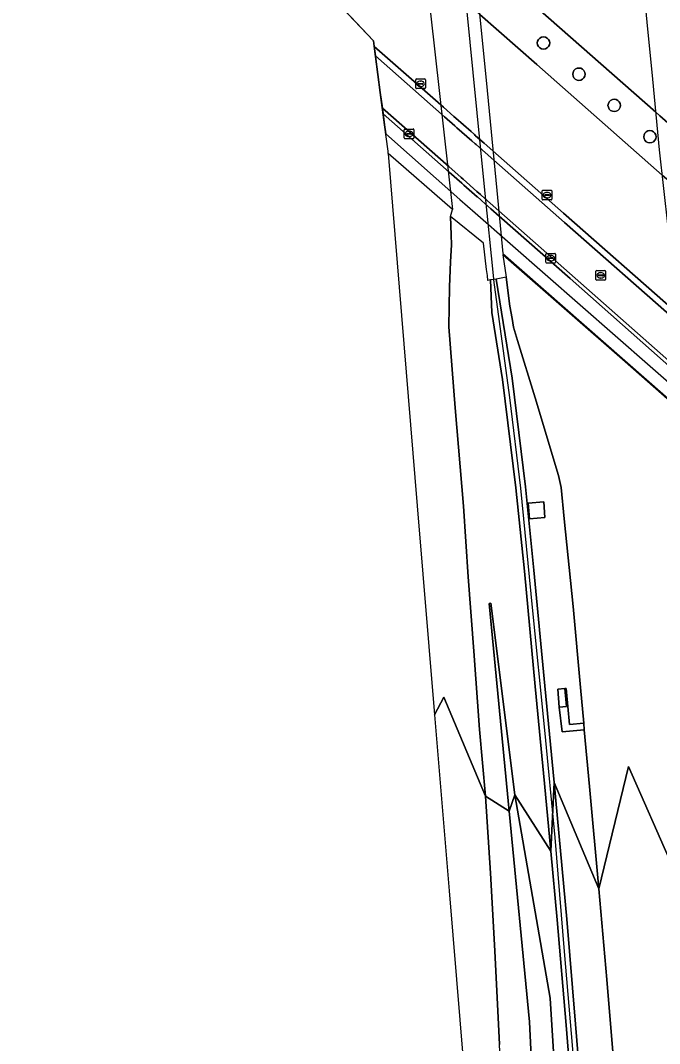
# Model space of a CAD drawing. Extents: x 157692 to 159674, y 381452 to 383291.
# Drawn here: x 157731.7 to 157797.9, y 382234.2 to 382340.2 of the extents above; entities that cross this region are included whole.
import ezdxf

# ---------------------------------------------------------------- set-up
doc = ezdxf.new("R2010")
doc.units = 0
for name, color, linetype in [('IMGEO_Berm_groen', 7, 'Continuous'), ('IMGEO_Fietspad_gesloten', 7, 'Continuous'), ('IMGEO_Geluidsscherm', 7, 'Continuous'), ('IMGEO_Grasland_overig', 7, 'Continuous'), ('IMGEO_Kolk', 7, 'Continuous'), ('IMGEO_Muur', 7, 'Continuous'), ('IMGEO_Pijler', 7, 'Continuous'), ('IMGEO_Rijbaan_autosnelweg', 7, 'Continuous'), ('IMGEO_Rijbaan_autoweg', 7, 'Continuous'), ('IMGEO_Rijbaan_regionaal_gesloten', 7, 'Continuous'), ('IMGEO_Rioolput', 7, 'Continuous'), ('IMGEO_Terreindeel_gesloten', 7, 'Continuous'), ('IMGEO_Terreindeel_open', 7, 'Continuous'), ('IMGEO_Verkeerseiland_open', 7, 'Continuous'), ('IMGEO_Voetpad_open', 7, 'Continuous')]:
    doc.layers.add(name, color=color, linetype=linetype)

msp = doc.modelspace()

# ---------------------------------------------------------------- linework, layer by layer
at = {"layer": 'IMGEO_Berm_groen'}
for points in [[(157780.08, 382313.75), (157780, 382314.35), (157779.66, 382317.11), (157776.25, 382319.87), (157776.34, 382317.97), (157776.36, 382316.92), (157776.25, 382315.17), (157776.14, 382312.58), (157776.1, 382308.44), (157776.74, 382300.03), (157777.59, 382289.86), (157778.08, 382282.52), (157778.67, 382274.83), (157779.26, 382266.7), (157779.88, 382259.8), (157782.34, 382258.24), (157780.27, 382279.77), (157780.45, 382279.79), (157782.91, 382259.94), (157786.64, 382254.09), (157786, 382261.11), (157785.02, 382271.15), (157783.91, 382283.11), (157783.03, 382291.73), (157781.64, 382302.97), (157780.54, 382309.91), (157780.4, 382313.28), (157780.14, 382313.24)], [(157781, 382313.38), (157782.63, 382303.11), (157784.03, 382291.85), (157784.9, 382283.21), (157786.02, 382271.24), (157786.99, 382261.21), (157791.63, 382250.21), (157790.65, 382260.8), (157790.11, 382266.67), (157787.81, 382266.47), (157787.52, 382269.01), (157787.36, 382270.9), (157788.1, 382270.97), (157788.24, 382270.97), (157788.58, 382267.24), (157790.05, 382267.36), (157789.71, 382271.07), (157788.95, 382279.44), (157788.02, 382288.54), (157787.73, 382291.77), (157787.46, 382293.03), (157785.01, 382301.08), (157783.2, 382307.02), (157782.8, 382308.4), (157782.64, 382309.28), (157782.41, 382310.55), (157782.04, 382313.56)], [(157786.04, 382288.66), (157784.43, 382288.53), (157784.3, 382290.15), (157785.91, 382290.28)], [(157795.38, 382159.58), (157799, 382159.89), (157798.71, 382163.59), (157797.49, 382179.14), (157796.79, 382188.17), (157795.58, 382202.77), (157794.75, 382212.61), (157793.34, 382229.98), (157792.46, 382240.81), (157791.63, 382250.21), (157786.99, 382261.21), (157788.29, 382247.07), (157789.22, 382236.16), (157790.58, 382219.29), (157791.8, 382204.31), (157793.18, 382187.38), (157793.51, 382183.04), (157794.66, 382168.98)], [(157786.43, 382173.04), (157786.44, 382172.77), (157787.1, 382172.83), (157790.78, 382173.15), (157791.2, 382173.18), (157791.2, 382173.23), (157791.02, 382175.62), (157788.46, 382208.91), (157786.57, 382238.88), (157782.91, 382259.94), (157782.34, 382258.24), (157784.44, 382236.43), (157785.67, 382210.62), (157786.51, 382186.81)], [(157782.91, 382259.94), (157786.57, 382238.88), (157788.46, 382208.91), (157791.02, 382175.62), (157793.02, 382175.77), (157792.18, 382187.3), (157790.8, 382204.23), (157789.58, 382219.21), (157788.23, 382236.08), (157787.29, 382246.98), (157786.64, 382254.09)]]:
    msp.add_lwpolyline(points, close=True, dxfattribs=at)
msp.add_lwpolyline([(157785.67, 382210.62), (157784.44, 382236.43), (157782.34, 382258.24), (157779.88, 382259.8), (157780.4, 382251.83), (157780.86, 382243.76), (157781.35, 382234.08)], dxfattribs=at)
at = {"layer": 'IMGEO_Fietspad_gesloten'}
for points in [[(157799.77, 382308.94), (157788.08, 382319.24), (157780.74, 382325.7), (157779.84, 382326.49), (157778.95, 382327.28), (157778.92, 382327.31), (157778.83, 382327.38), (157778.48, 382327.69), (157776.93, 382329.06), (157776.72, 382329.24), (157775.64, 382330.2), (157768.49, 382336.49), (157768.49, 382336.44), (157768.99, 382332.72), (157769.2, 382331.09)], [(157769.2, 382331.09), (157769.2, 382331.09), (157776.08, 382325.02), (157777.36, 382323.89), (157777.57, 382323.71), (157778.98, 382322.46), (157779.35, 382322.14), (157779.43, 382322.07), (157779.46, 382322.04), (157780.38, 382321.23), (157781.25, 382320.46), (157788.59, 382313.98), (157800.32, 382303.63)]]:
    msp.add_lwpolyline(points, dxfattribs=at)
at = {"layer": 'IMGEO_Geluidsscherm'}
for points in [[(157780.73, 382313.41), (157779.8, 382322.6), (157778.59, 382334.79), (157777.34, 382347.73), (157776.17, 382359.89), (157774.7, 382375.55)], [(157787.09, 382255.5), (157786.04, 382266.64), (157784.75, 382279.35), (157783.53, 382291.72), (157782.4, 382301.11), (157780.74, 382313.29)], [(157792.76, 382185.33), (157792, 382195.33), (157791.08, 382206.7), (157790.32, 382216.68), (157789.16, 382230.76), (157788.07, 382243.72), (157787.09, 382255.5)]]:
    msp.add_lwpolyline(points, dxfattribs=at)
at = {"layer": 'IMGEO_Grasland_overig'}
msp.add_lwpolyline([(157780.27, 382279.77), (157782.34, 382258.24), (157782.91, 382259.94), (157780.45, 382279.79)], close=True, dxfattribs=at)
at = {"layer": 'IMGEO_Kolk'}
for p, q in [((157772.66, 382333.18), (157772.66, 382334.03)), ((157772.73, 382334.11), (157773.58, 382334.11)), ((157772.91, 382333.6), (157772.91, 382333.61)), ((157773.35, 382333.56), (157772.95, 382333.56)), ((157772.96, 382333.65), (157773.36, 382333.65)), ((157773.14, 382333.89), (157773.17, 382333.89)), ((157773.4, 382333.61), (157773.4, 382333.6)), ((157773.66, 382334.03), (157773.66, 382333.18)), ((157773.58, 382333.11), (157772.73, 382333.11)), ((157773.17, 382333.33), (157773.14, 382333.33)), ((157771.46, 382328), (157771.46, 382328.85)), ((157771.54, 382328.92), (157772.39, 382328.92)), ((157771.72, 382328.42), (157771.72, 382328.43)), ((157772.16, 382328.38), (157771.76, 382328.38)), ((157771.77, 382328.47), (157772.16, 382328.47)), ((157771.95, 382328.7), (157771.98, 382328.7)), ((157771.97, 382328.14), (157771.95, 382328.14)), ((157772.21, 382328.43), (157772.21, 382328.42)), ((157772.46, 382328.85), (157772.46, 382328)), ((157772.39, 382327.92), (157771.54, 382327.92)), ((157785.76, 382321.65), (157785.76, 382322.5)), ((157785.83, 382322.57), (157786.68, 382322.57)), ((157786.01, 382322.07), (157786.01, 382322.08)), ((157786.45, 382322.03), (157786.05, 382322.03)), ((157786.06, 382322.12), (157786.46, 382322.12)), ((157786.24, 382322.35), (157786.27, 382322.35)), ((157786.27, 382321.79), (157786.24, 382321.79)), ((157786.5, 382322.08), (157786.5, 382322.07)), ((157786.76, 382322.5), (157786.76, 382321.65)), ((157786.68, 382321.57), (157785.83, 382321.57)), ((157786.14, 382315.11), (157786.14, 382315.96)), ((157786.21, 382316.03), (157787.06, 382316.03)), ((157786.4, 382315.53), (157786.4, 382315.54)), ((157786.44, 382315.58), (157786.84, 382315.58)), ((157786.83, 382315.49), (157786.44, 382315.49)), ((157786.63, 382315.81), (157786.65, 382315.81)), ((157786.88, 382315.54), (157786.88, 382315.53)), ((157787.14, 382315.96), (157787.14, 382315.11)), ((157787.06, 382315.03), (157786.21, 382315.03)), ((157786.65, 382315.25), (157786.62, 382315.25))]:
    msp.add_line(p, q, dxfattribs=at)
for points in [[(157772.66, 382333.18), (157772.66, 382334.03)], [(157772.73, 382334.11), (157773.58, 382334.11)], [(157773.66, 382334.03), (157773.66, 382333.18)], [(157773.58, 382333.11), (157772.73, 382333.11)], [(157771.46, 382328), (157771.46, 382328.85)], [(157771.54, 382328.92), (157772.39, 382328.92)], [(157772.46, 382328.85), (157772.46, 382328)], [(157772.39, 382327.92), (157771.54, 382327.92)], [(157785.76, 382321.65), (157785.76, 382322.5)], [(157785.83, 382322.57), (157786.68, 382322.57)], [(157786.76, 382322.5), (157786.76, 382321.65)], [(157786.68, 382321.57), (157785.83, 382321.57)], [(157786.14, 382315.11), (157786.14, 382315.96)], [(157786.21, 382316.03), (157787.06, 382316.03)], [(157787.14, 382315.96), (157787.14, 382315.11)], [(157787.06, 382315.03), (157786.21, 382315.03)]]:
    msp.add_lwpolyline(points, dxfattribs=at)
for centre, radius, start, end in [((157772.73, 382334.03), 0.0765, 91.552, 178.448), ((157772.73, 382334.03), 0.0765, 91.552, 178.448), ((157772.96, 382333.61), 0.0403, 85.8775, 175.7526), ((157772.95, 382333.6), 0.0366, 178.938, 274.7102), ((157773.36, 382333.61), 0.043, 264.8664, 352.4533), ((157773.36, 382333.61), 0.0386, 1.7309, 96.639), ((157773.58, 382334.03), 0.0765, 1.552, 88.448), ((157773.58, 382334.03), 0.0765, 1.552, 88.448), ((157772.73, 382333.18), 0.0765, 181.552, 268.448), ((157772.73, 382333.18), 0.0765, 181.552, 268.448), ((157773.58, 382333.18), 0.0765, 271.552, 358.448), ((157773.58, 382333.18), 0.0765, 271.552, 358.448), ((157771.54, 382328.85), 0.0765, 91.552, 178.448), ((157771.54, 382328.85), 0.0765, 91.552, 178.448), ((157771.76, 382328.43), 0.0403, 85.8775, 175.7526), ((157771.76, 382328.42), 0.0366, 178.938, 274.7102), ((157772.17, 382328.43), 0.0386, 1.7309, 96.639), ((157772.16, 382328.42), 0.043, 264.8664, 352.4533), ((157772.39, 382328.85), 0.0765, 1.552, 88.448), ((157772.39, 382328.85), 0.0765, 1.552, 88.448), ((157771.54, 382328), 0.0765, 181.552, 268.448), ((157771.54, 382328), 0.0765, 181.552, 268.448), ((157772.39, 382328), 0.0765, 271.552, 358.448), ((157772.39, 382328), 0.0765, 271.552, 358.448), ((157785.83, 382322.5), 0.0765, 91.552, 178.448), ((157785.83, 382322.5), 0.0765, 91.552, 178.448), ((157786.06, 382322.08), 0.0403, 85.8775, 175.7526), ((157786.05, 382322.07), 0.0366, 178.938, 274.7102), ((157786.46, 382322.07), 0.043, 264.8664, 352.4533), ((157786.46, 382322.08), 0.0386, 1.7309, 96.639), ((157786.68, 382322.5), 0.0765, 1.552, 88.448), ((157786.68, 382322.5), 0.0765, 1.552, 88.448), ((157785.83, 382321.65), 0.0765, 181.552, 268.448), ((157785.83, 382321.65), 0.0765, 181.552, 268.448), ((157786.68, 382321.65), 0.0765, 271.552, 358.448), ((157786.68, 382321.65), 0.0765, 271.552, 358.448), ((157786.21, 382315.96), 0.0765, 91.552, 178.448), ((157786.21, 382315.96), 0.0765, 91.552, 178.448), ((157786.44, 382315.54), 0.0403, 85.8775, 175.7526), ((157786.43, 382315.53), 0.0366, 178.938, 274.7102), ((157786.84, 382315.53), 0.043, 264.8664, 352.4533), ((157786.84, 382315.54), 0.0386, 1.7309, 96.639), ((157787.06, 382315.96), 0.0765, 1.552, 88.448), ((157787.06, 382315.96), 0.0765, 1.552, 88.448), ((157786.21, 382315.11), 0.0765, 181.552, 268.448), ((157786.21, 382315.11), 0.0765, 181.552, 268.448), ((157787.06, 382315.11), 0.0765, 271.552, 358.448), ((157787.06, 382315.11), 0.0765, 271.552, 358.448)]:
    msp.add_arc(centre, radius, start, end, dxfattribs=at)
for centre, major_axis, ratio, start_param, end_param in [((157773.14, 382333.61), (-0.387, 0.002), 0.722429, 4.712389, 7.853982), ((157773.17, 382333.61), (-0.39, 0.002), 0.717154, 1.570796, 4.712389), ((157771.95, 382328.42), (-0.387, 0.002), 0.722429, 4.712389, 7.853982), ((157771.97, 382328.42), (-0.39, 0.002), 0.717154, 1.570796, 4.712389), ((157786.24, 382322.07), (-0.387, 0.002), 0.722429, 4.712389, 7.853982), ((157786.27, 382322.07), (-0.39, 0.002), 0.717154, 1.570796, 4.712389), ((157786.62, 382315.53), (-0.387, 0.002), 0.722429, 4.712389, 7.853982), ((157786.65, 382315.53), (-0.39, 0.002), 0.717154, 1.570796, 4.712389)]:
    msp.add_ellipse(centre, major_axis=major_axis, ratio=ratio, start_param=start_param, end_param=end_param, dxfattribs=at)
at = {"layer": 'IMGEO_Muur'}
for points in [[(157799.67, 382309.9), (157787.97, 382320.2), (157780.65, 382326.65), (157779.74, 382327.45), (157778.86, 382328.23), (157778.82, 382328.26), (157778.74, 382328.34), (157778.39, 382328.65), (157776.81, 382330.03), (157776.61, 382330.22), (157775.53, 382331.17), (157768.36, 382337.48), (157768.49, 382336.49), (157775.64, 382330.2), (157776.72, 382329.24), (157776.93, 382329.06), (157778.48, 382327.69), (157778.83, 382327.38), (157778.92, 382327.31), (157778.95, 382327.28), (157779.84, 382326.49), (157780.74, 382325.7), (157788.08, 382319.24), (157799.77, 382308.94)], [(157800.32, 382303.63), (157788.59, 382313.98), (157781.25, 382320.46), (157780.38, 382321.23), (157779.46, 382322.04), (157779.43, 382322.07), (157779.35, 382322.14), (157778.98, 382322.46), (157777.57, 382323.71), (157777.36, 382323.89), (157776.08, 382325.02), (157769.2, 382331.09), (157769.2, 382331.09), (157769.28, 382330.5), (157776.12, 382324.46), (157777.43, 382323.31), (157777.64, 382323.12), (157779.03, 382321.89), (157779.05, 382321.88), (157779.4, 382321.57), (157779.48, 382321.5), (157779.51, 382321.47), (157780.44, 382320.65), (157781.31, 382319.89), (157788.64, 382313.42), (157800.38, 382303.05)], [(157795.38, 382159.58), (157794.66, 382168.98), (157793.51, 382183.04), (157793.18, 382187.38), (157791.8, 382204.31), (157790.58, 382219.29), (157789.22, 382236.16), (157788.29, 382247.07), (157786.99, 382261.21), (157786.64, 382254.09), (157787.29, 382246.98), (157788.23, 382236.08), (157789.58, 382219.21), (157790.8, 382204.23), (157792.18, 382187.3), (157793.02, 382175.77), (157793.22, 382173.19), (157794.36, 382159.39)]]:
    msp.add_lwpolyline(points, dxfattribs=at)
msp.add_lwpolyline([(157786.99, 382261.21), (157786.02, 382271.24), (157784.9, 382283.21), (157784.03, 382291.85), (157782.63, 382303.11), (157781, 382313.38), (157780.4, 382313.28), (157780.54, 382309.91), (157781.64, 382302.97), (157783.03, 382291.73), (157783.91, 382283.11), (157785.02, 382271.15), (157786, 382261.11), (157786.64, 382254.09)], close=True, dxfattribs=at)
at = {"layer": 'IMGEO_Pijler'}
for points in [[(157786.5, 382338.03), (157786.41, 382338.21), (157786.27, 382338.35), (157786.09, 382338.45), (157785.89, 382338.48), (157785.69, 382338.45), (157785.51, 382338.35), (157785.37, 382338.21), (157785.28, 382338.03), (157785.25, 382337.84), (157785.28, 382337.64), (157785.37, 382337.46), (157785.51, 382337.32), (157785.69, 382337.23), (157785.89, 382337.2), (157786.09, 382337.23), (157786.27, 382337.32), (157786.41, 382337.46), (157786.5, 382337.64), (157786.53, 382337.84)], [(157790.17, 382334.79), (157790.08, 382334.97), (157789.93, 382335.11), (157789.76, 382335.21), (157789.56, 382335.24), (157789.36, 382335.21), (157789.18, 382335.11), (157789.04, 382334.97), (157788.95, 382334.79), (157788.92, 382334.6), (157788.95, 382334.4), (157789.04, 382334.22), (157789.18, 382334.08), (157789.36, 382333.99), (157789.56, 382333.96), (157789.76, 382333.99), (157789.93, 382334.08), (157790.08, 382334.22), (157790.17, 382334.4), (157790.2, 382334.6)], [(157793.82, 382331.57), (157793.73, 382331.74), (157793.59, 382331.89), (157793.41, 382331.98), (157793.21, 382332.01), (157793.02, 382331.98), (157792.84, 382331.89), (157792.7, 382331.74), (157792.61, 382331.57), (157792.57, 382331.37), (157792.61, 382331.17), (157792.7, 382330.99), (157792.84, 382330.85), (157793.02, 382330.76), (157793.21, 382330.73), (157793.41, 382330.76), (157793.59, 382330.85), (157793.73, 382330.99), (157793.82, 382331.17), (157793.85, 382331.37)], [(157797.52, 382328.32), (157797.43, 382328.5), (157797.28, 382328.64), (157797.11, 382328.73), (157796.91, 382328.76), (157796.71, 382328.73), (157796.53, 382328.64), (157796.39, 382328.5), (157796.3, 382328.32), (157796.27, 382328.12), (157796.3, 382327.92), (157796.39, 382327.75), (157796.53, 382327.6), (157796.71, 382327.51), (157796.91, 382327.48), (157797.11, 382327.51), (157797.28, 382327.6), (157797.43, 382327.75), (157797.52, 382327.92), (157797.55, 382328.12)]]:
    msp.add_lwpolyline(points, close=True, dxfattribs=at)
at = {"layer": 'IMGEO_Rijbaan_autosnelweg'}
msp.add_lwpolyline([(157776.27, 382371.9), (157777.22, 382361.91), (157778.68, 382346.83), (157779.08, 382342.63), (157779.94, 382333.99), (157781.05, 382322.56), (157781.68, 382316.04), (157794.33, 382304.94), (157800.78, 382299.28), (157800.26, 382304.16), (157799.5, 382311.85), (157798.79, 382318.76), (157797.9, 382326.78), (157797.21, 382334.09), (157796.63, 382339.98), (157796.06, 382345.85), (157795.08, 382355.29), (157788.82, 382360.82)], close=True, dxfattribs=at)
for points in [[(157800.43, 382299.46), (157794.35, 382304.79), (157782.28, 382315.37), (157781.69, 382315.89), (157782.04, 382313.56), (157782.41, 382310.55), (157782.64, 382309.28), (157782.8, 382308.4), (157783.2, 382307.02), (157785.01, 382301.08), (157787.46, 382293.03), (157787.73, 382291.77), (157788.02, 382288.54), (157788.95, 382279.44), (157789.71, 382271.07), (157790.05, 382267.36), (157790.11, 382266.67), (157790.65, 382260.8), (157791.63, 382250.21), (157794.7, 382262.87), (157799.27, 382252.44)], [(157811.46, 382154.84), (157810.55, 382165.76), (157809.67, 382177.03), (157808.8, 382188.43), (157807.59, 382203.64), (157806.71, 382215.18), (157805.86, 382225.73), (157805.03, 382235.09), (157804, 382247.54), (157803.03, 382258.4), (157802.64, 382255.34), (157799.27, 382252.44), (157794.7, 382262.87), (157791.63, 382250.21), (157792.46, 382240.81), (157793.34, 382229.98), (157794.75, 382212.61), (157795.58, 382202.77), (157796.79, 382188.17), (157797.49, 382179.14), (157798.71, 382163.59), (157799, 382159.89)]]:
    msp.add_lwpolyline(points, dxfattribs=at)
at = {"layer": 'IMGEO_Rijbaan_autoweg'}
for points in [[(157769.81, 382326.38), (157769.79, 382326.64), (157769.43, 382329.37), (157768.99, 382332.72), (157768.49, 382336.44), (157768.36, 382337.49), (157768.28, 382338.05), (157760.35, 382346.46), (157755.25, 382390.21), (157770.12, 382377.31), (157776.46, 382320.57)], [(157774.61, 382268.23), (157775.56, 382270.07), (157779.88, 382259.8), (157779.26, 382266.7), (157778.67, 382274.83), (157778.08, 382282.52), (157777.59, 382289.86), (157776.74, 382300.03), (157776.1, 382308.44), (157776.14, 382312.58), (157776.25, 382315.17), (157776.36, 382316.92), (157776.34, 382317.97), (157776.25, 382319.87), (157776.46, 382320.57), (157769.81, 382326.38), (157772.82, 382289.87)], [(157774.61, 382268.23), (157776.11, 382250), (157783.56, 382159.77), (157783.43, 382166.09), (157783.38, 382177.12), (157783.2, 382187.19), (157783.25, 382191.87), (157783.11, 382198.24), (157782.86, 382202.71), (157782.58, 382206.22), (157782.3, 382213.45), (157781.96, 382220.2), (157781.63, 382227.43), (157781.35, 382234.08), (157780.86, 382243.76), (157780.4, 382251.83), (157779.88, 382259.8), (157775.56, 382270.07)]]:
    msp.add_lwpolyline(points, close=True, dxfattribs=at)
at = {"layer": 'IMGEO_Rijbaan_regionaal_gesloten'}
for points in [[(157731.72, 382376.81), (157768.28, 382338.05), (157768.36, 382337.49), (157768.36, 382337.48), (157775.53, 382331.17), (157776.61, 382330.22), (157776.81, 382330.03), (157778.39, 382328.65), (157778.74, 382328.34), (157778.82, 382328.26), (157778.86, 382328.23), (157779.74, 382327.45), (157780.65, 382326.65), (157787.97, 382320.2), (157799.67, 382309.9)], [(157820.92, 382304.09), (157820.15, 382304.77), (157813.98, 382310.2), (157801.99, 382320.77), (157801.31, 382321.38), (157798.62, 382323.75), (157798.18, 382324.13), (157785.19, 382335.59), (157779.28, 382340.8), (157778.33, 382341.64), (157777.49, 382342.38), (157777.44, 382342.42), (157777.36, 382342.49), (157777.02, 382342.79), (157775.08, 382344.5), (157773.9, 382345.54), (157759.09, 382358.6), (157757.63, 382359.89), (157756.64, 382360.76), (157753.92, 382363.16)], [(157784.12, 382342.49), (157797.52, 382330.68), (157797.95, 382330.29), (157800.65, 382327.91), (157801.3, 382327.34), (157813.33, 382316.74), (157819.52, 382311.29), (157820.28, 382310.62), (157820.61, 382310.32), (157820.86, 382310.1), (157823.18, 382308.06), (157823.43, 382307.84), (157824.83, 382306.61), (157839.14, 382293.99), (157840.81, 382292.52), (157848.41, 382285.82)]]:
    msp.add_lwpolyline(points, dxfattribs=at)
at = {"layer": 'IMGEO_Rioolput'}
for p, q in [((157791.32, 382313.34), (157791.32, 382314.19)), ((157791.4, 382314.26), (157792.25, 382314.26)), ((157792.25, 382313.26), (157791.4, 382313.26)), ((157791.58, 382313.76), (157791.58, 382313.77)), ((157791.62, 382313.81), (157792.02, 382313.81)), ((157792.02, 382313.72), (157791.62, 382313.72)), ((157791.81, 382314.04), (157791.83, 382314.04)), ((157791.83, 382313.48), (157791.81, 382313.48)), ((157792.06, 382313.77), (157792.06, 382313.76)), ((157792.32, 382314.19), (157792.32, 382313.34))]:
    msp.add_line(p, q, dxfattribs=at)
for points in [[(157791.32, 382313.34), (157791.32, 382314.19)], [(157791.4, 382314.26), (157792.25, 382314.26)], [(157792.25, 382313.26), (157791.4, 382313.26)], [(157792.32, 382314.19), (157792.32, 382313.34)]]:
    msp.add_lwpolyline(points, dxfattribs=at)
for centre, radius, start, end in [((157791.4, 382314.19), 0.0765, 91.552, 178.448), ((157791.4, 382314.19), 0.0765, 91.552, 178.448), ((157791.4, 382313.34), 0.0765, 181.552, 268.448), ((157791.4, 382313.34), 0.0765, 181.552, 268.448), ((157791.62, 382313.77), 0.0403, 85.8775, 175.7526), ((157791.62, 382313.76), 0.0366, 178.938, 274.7102), ((157792.03, 382313.77), 0.0386, 1.7309, 96.639), ((157792.02, 382313.76), 0.043, 264.8664, 352.4533), ((157792.25, 382314.19), 0.0765, 1.552, 88.448), ((157792.25, 382314.19), 0.0765, 1.552, 88.448), ((157792.25, 382313.34), 0.0765, 271.552, 358.448), ((157792.25, 382313.34), 0.0765, 271.552, 358.448)]:
    msp.add_arc(centre, radius, start, end, dxfattribs=at)
for centre, major_axis, ratio, start_param, end_param in [((157791.81, 382313.76), (-0.387, 0.002), 0.722429, 4.712389, 7.853982), ((157791.83, 382313.76), (-0.39, 0.002), 0.717154, 1.570796, 4.712389)]:
    msp.add_ellipse(centre, major_axis=major_axis, ratio=ratio, start_param=start_param, end_param=end_param, dxfattribs=at)
at = {"layer": 'IMGEO_Terreindeel_gesloten'}
msp.add_lwpolyline([(157786.04, 382288.66), (157785.91, 382290.28), (157784.3, 382290.15), (157784.43, 382288.53)], close=True, dxfattribs=at)
at = {"layer": 'IMGEO_Terreindeel_open'}
for points in [[(157788.1, 382270.97), (157787.36, 382270.9), (157787.52, 382269.01), (157788.27, 382269.08)], [(157790.11, 382266.67), (157790.05, 382267.36), (157788.58, 382267.24), (157788.24, 382270.97), (157788.1, 382270.97), (157788.27, 382269.08), (157787.52, 382269.01), (157787.81, 382266.47)]]:
    msp.add_lwpolyline(points, close=True, dxfattribs=at)
at = {"layer": 'IMGEO_Verkeerseiland_open'}
for points in [[(157824.83, 382306.61), (157823.43, 382307.84), (157823.18, 382308.06), (157820.86, 382310.1), (157820.61, 382310.32), (157820.28, 382310.62), (157819.52, 382311.29), (157813.33, 382316.74), (157801.3, 382327.34), (157800.65, 382327.91), (157797.95, 382330.29), (157797.52, 382330.68), (157784.12, 382342.49)], [(157779.28, 382340.8), (157785.19, 382335.59), (157798.18, 382324.13), (157798.62, 382323.75), (157801.31, 382321.38), (157801.99, 382320.77), (157813.98, 382310.2), (157820.15, 382304.77), (157820.92, 382304.09), (157821.23, 382303.82), (157821.5, 382303.57), (157823.82, 382301.53), (157824.08, 382301.3), (157825.48, 382300.06), (157839.86, 382287.38), (157841.41, 382286.02), (157842.92, 382284.69)]]:
    msp.add_lwpolyline(points, dxfattribs=at)
for points in [[(157786.5, 382337.64), (157786.41, 382337.46), (157786.27, 382337.32), (157786.09, 382337.23), (157785.89, 382337.2), (157785.69, 382337.23), (157785.51, 382337.32), (157785.37, 382337.46), (157785.28, 382337.64), (157785.25, 382337.84), (157785.28, 382338.03), (157785.37, 382338.21), (157785.51, 382338.35), (157785.69, 382338.45), (157785.89, 382338.48), (157786.09, 382338.45), (157786.27, 382338.35), (157786.41, 382338.21), (157786.5, 382338.03), (157786.53, 382337.84)], [(157790.17, 382334.4), (157790.08, 382334.22), (157789.93, 382334.08), (157789.76, 382333.99), (157789.56, 382333.96), (157789.36, 382333.99), (157789.18, 382334.08), (157789.04, 382334.22), (157788.95, 382334.4), (157788.92, 382334.6), (157788.95, 382334.79), (157789.04, 382334.97), (157789.18, 382335.11), (157789.36, 382335.21), (157789.56, 382335.24), (157789.76, 382335.21), (157789.93, 382335.11), (157790.08, 382334.97), (157790.17, 382334.79), (157790.2, 382334.6)], [(157793.73, 382330.99), (157793.59, 382330.85), (157793.41, 382330.76), (157793.21, 382330.73), (157793.02, 382330.76), (157792.84, 382330.85), (157792.7, 382330.99), (157792.61, 382331.17), (157792.57, 382331.37), (157792.61, 382331.57), (157792.7, 382331.74), (157792.84, 382331.89), (157793.02, 382331.98), (157793.21, 382332.01), (157793.41, 382331.98), (157793.59, 382331.89), (157793.73, 382331.74), (157793.82, 382331.57), (157793.85, 382331.37), (157793.82, 382331.17)], [(157797.43, 382327.75), (157797.28, 382327.6), (157797.11, 382327.51), (157796.91, 382327.48), (157796.71, 382327.51), (157796.53, 382327.6), (157796.39, 382327.75), (157796.3, 382327.92), (157796.27, 382328.12), (157796.3, 382328.32), (157796.39, 382328.5), (157796.53, 382328.64), (157796.71, 382328.73), (157796.91, 382328.76), (157797.11, 382328.73), (157797.28, 382328.64), (157797.43, 382328.5), (157797.52, 382328.32), (157797.55, 382328.12), (157797.52, 382327.92)]]:
    msp.add_lwpolyline(points, close=True, dxfattribs=at)
at = {"layer": 'IMGEO_Voetpad_open'}
for points in [[(157800.38, 382303.05), (157788.64, 382313.42), (157781.31, 382319.89), (157780.44, 382320.65), (157779.51, 382321.47), (157779.48, 382321.5), (157779.4, 382321.57), (157779.05, 382321.88), (157779.03, 382321.89), (157777.64, 382323.12), (157777.43, 382323.31), (157776.12, 382324.46), (157769.28, 382330.5), (157769.43, 382329.37), (157769.55, 382328.41)], [(157769.55, 382328.41), (157777.23, 382321.63), (157778.8, 382320.25), (157800.55, 382301.16), (157824.24, 382280.22), (157842.08, 382264.48), (157843.81, 382262.96), (157847.37, 382259.81), (157847.52, 382259.68), (157847.82, 382256.19), (157854.05, 382251.17), (157854.21, 382251.04), (157855.06, 382250.35), (157855.18, 382250.26), (157856.04, 382249.45), (157856.79, 382252.78), (157850.29, 382259.19), (157848.41, 382260.96)]]:
    msp.add_lwpolyline(points, dxfattribs=at)

doc.saveas('drawing.dxf')
